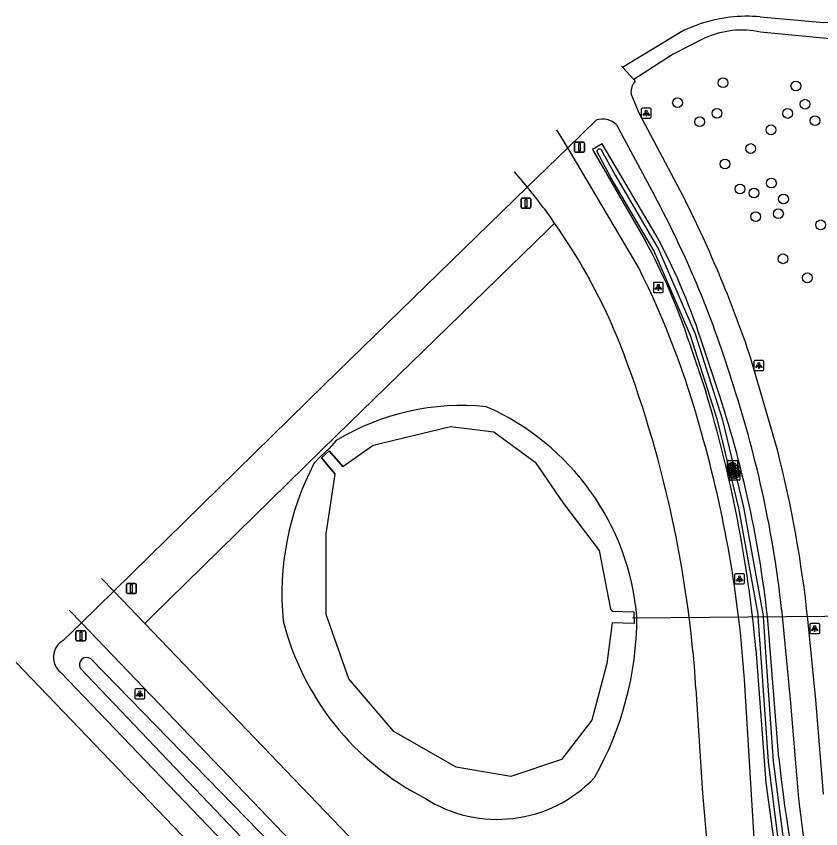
# Model space of a CAD drawing. Extents: x 155275 to 156263, y 382654 to 383635.
# Drawn here: x 155274.8 to 155355.2, y 383030.6 to 383111.9 of the extents above; entities that cross this region are included whole.
import ezdxf

# ---------------------------------------------------------------- set-up
doc = ezdxf.new("R2010")
doc.units = 0
for name, color, linetype in [('IMGEO_Berm_groen', 7, 'Continuous'), ('IMGEO_Boom', 7, 'Continuous'), ('IMGEO_Duiker', 7, 'Continuous'), ('IMGEO_Fietspad_gesloten', 7, 'Continuous'), ('IMGEO_Groenvoorziening', 7, 'Continuous'), ('IMGEO_Kolk', 7, 'Continuous'), ('IMGEO_Lichtpunt', 7, 'Continuous'), ('IMGEO_Meer_plas_ven_vijver', 7, 'Continuous'), ('IMGEO_Muur', 7, 'Continuous'), ('IMGEO_Rijbaan_regionaal_gesloten', 7, 'Continuous'), ('IMGEO_Verkeersbordpaal', 7, 'Continuous'), ('IMGEO_Voetpad_halfverhard', 7, 'Continuous'), ('IMGEO_Waterloop', 7, 'Continuous')]:
    doc.layers.add(name, color=color, linetype=linetype)

msp = doc.modelspace()

# ---------------------------------------------------------------- linework, layer by layer
at = {"layer": 'IMGEO_Berm_groen'}
for points in [[(155338.714, 383090.029), (155333.363, 383099.112), (155332.412, 383098.561), (155337.669, 383089.438)], [(155328.614, 383091.19), (155327.888, 383090.483), (155308.04, 383071.156), (155305.317, 383068.484), (155288.375, 383051.862), (155287.661, 383051.161)], [(155344.857, 383074.698), (155343.197, 383079.673)], [(155342.057, 383079.297), (155343.719, 383074.318)], [(155351.007, 383037.691), (155349.97, 383051.085)], [(155348.725, 383048.609), (155349.736, 383035.233), (155351.021, 383025.789)]]:
    msp.add_lwpolyline(points, dxfattribs=at)
for centre, radius, start, end in [((155286.203, 383061.149), 58.728, 18.00006, 28.79611), ((155286.261, 383061.174), 59.866, 17.9991, 28.81542), ((155238.911, 383039.397), 111.672, 6.00772, 18.42792), ((155221.004, 383037.081), 128.241, 5.15737, 16.87989), ((155509.458, 383055.049), 159.399, 186.2516, 193.16595)]:
    msp.add_arc(centre, radius, start, end, dxfattribs=at)
at = {"layer": 'IMGEO_Boom'}
for centre in [(155345.446, 383105.22), (155352.724, 383104.906), (155340.898, 383103.228), (155353.642, 383103.077), (155344.842, 383102.166), (155351.905, 383102.152), (155343.112, 383101.32), (155354.636, 383101.436), (155350.243, 383100.514), (155348.21, 383098.646), (155345.648, 383097.092), (155347.148, 383094.608), (155350.284, 383095.189), (155348.533, 383094.194), (155351.488, 383093.608), (155350.983, 383092.14), (155348.708, 383091.839), (155355.202, 383091.011), (155351.443, 383087.621), (155353.863, 383085.718)]:
    msp.add_circle(centre, 0.489, dxfattribs=at)
at = {"layer": 'IMGEO_Duiker'}
msp.add_lwpolyline([(155336.41, 383051.72), (155359.45, 383051.91), (155359.42, 383050.139)], dxfattribs=at)
at = {"layer": 'IMGEO_Fietspad_gesloten'}
for points in [[(155335.391, 383106.768), (155335.289, 383106.877)], [(155336.538, 383105.541), (155335.391, 383106.768)], [(155336.663, 383105.408), (155336.538, 383105.541)], [(155341.178, 383094.441), (155337.057, 383102.171), (155336.249, 383104.127)], [(155329.936, 383098.728), (155332.778, 383101.482)], [(155334.811, 383101.013), (155338.608, 383093.946)], [(155284.558, 383054.398), (155305.621, 383075.064), (155325.888, 383094.799)], [(155350.91, 383068.377), (155348.231, 383077.653)], [(155351.293, 383052.594), (155352.182, 383043.24), (155352.772, 383036.013)], [(155279.516, 383049.469), (155281.344, 383051.211)], [(155355.476, 383034.091), (155354.71, 383043.534), (155353.919, 383051.609)], [(155274.819, 383047.261), (155382.376, 382935.096)], [(155428.419, 382890.877), (155426.578, 382892.545), (155414.868, 382904.713), (155279.261, 383046.251)]]:
    msp.add_lwpolyline(points, dxfattribs=at)
for centre, radius, start, end in [((155338.063, 383104.248), 1.818, 140.36146, 183.81843), ((155333.412, 383099.588), 1.997, 45.51928, 108.49972), ((155231.028, 383038.289), 123.637, 18.5652, 27.01145), ((155246.386, 383044.632), 104.579, 16.78601, 28.1349), ((155241.675, 383040.649), 110.267, 6.21903, 18.06055), ((155234.852, 383038.897), 119.743, 6.09422, 14.25256), ((155280.481, 383047.773), 1.951, 119.63512, 231.30337), ((155465.128, 383045.683), 112.772, 184.91891, 191.39094)]:
    msp.add_arc(centre, radius, start, end, dxfattribs=at)
at = {"layer": 'IMGEO_Groenvoorziening'}
msp.add_lwpolyline([(155306.792, 383069.449), (155306.086, 383068.667), (155305.138, 383067.784), (155304.568, 383067.143)], dxfattribs=at)
for centre, radius, start, end in [((155319.376, 383048.61), 24.343, 84.33912, 121.12625), ((155311.604, 383049.637), 25.33, 4.78683, 66.32091), ((155329.483, 383054.097), 28.124, 152.36306, 185.46449), ((155328.074, 383058.151), 27.426, 194.20835, 242.99593), ((155303.867, 383051.925), 32.98, 330.64212, 359.69802), ((155322.884, 383044.991), 13.412, 237.21262, 316.48756)]:
    msp.add_arc(centre, radius, start, end, dxfattribs=at)
at = {"layer": 'IMGEO_Kolk'}
for p, q in [((155345.876, 383066.534), (155345.876, 383067.386)), ((155345.951, 383067.46), (155346.803, 383067.46)), ((155346.877, 383067.386), (155346.877, 383066.534)), ((155345.997, 383066.048), (155345.997, 383066.9)), ((155346.072, 383066.974), (155346.924, 383066.974)), ((155346.387, 383066.68), (155346.362, 383066.68)), ((155346.364, 383067.24), (155346.389, 383067.24)), ((155346.485, 383066.754), (155346.51, 383066.754)), ((155346.998, 383066.9), (155346.998, 383066.048)), ((155346.803, 383066.46), (155345.951, 383066.46)), ((155346.924, 383065.974), (155346.072, 383065.974)), ((155346.125, 383065.549), (155346.125, 383066.401)), ((155346.2, 383066.475), (155347.052, 383066.475)), ((155346.508, 383066.194), (155346.483, 383066.194)), ((155346.613, 383066.255), (155346.638, 383066.255)), ((155347.126, 383066.401), (155347.126, 383065.549)), ((155347.052, 383065.475), (155346.2, 383065.475)), ((155346.636, 383065.695), (155346.611, 383065.695))]:
    msp.add_line(p, q, dxfattribs=at)
for points in [[(155345.876, 383066.534), (155345.876, 383067.386)], [(155345.951, 383067.46), (155346.803, 383067.46)], [(155346.877, 383067.386), (155346.877, 383066.534)], [(155345.997, 383066.048), (155345.997, 383066.9)], [(155346.072, 383066.974), (155346.924, 383066.974)], [(155346.197, 383067.16), (155346.32, 383067.16), (155346.32, 383067.009), (155346.45, 383067.16), (155346.614, 383067.16), (155346.468, 383067.009), (155346.621, 383066.76), (155346.469, 383066.76), (155346.384, 383066.924), (155346.32, 383066.857), (155346.32, 383066.76), (155346.197, 383066.76), (155346.197, 383067.16)], [(155346.318, 383066.674), (155346.441, 383066.674), (155346.441, 383066.523), (155346.571, 383066.674), (155346.735, 383066.674), (155346.589, 383066.523), (155346.742, 383066.274), (155346.59, 383066.274), (155346.505, 383066.438), (155346.441, 383066.371), (155346.441, 383066.274), (155346.318, 383066.274), (155346.318, 383066.674)], [(155346.998, 383066.9), (155346.998, 383066.048)], [(155346.803, 383066.46), (155345.951, 383066.46)], [(155346.924, 383065.974), (155346.072, 383065.974)], [(155346.125, 383065.549), (155346.125, 383066.401)], [(155346.2, 383066.475), (155347.052, 383066.475)], [(155346.446, 383066.175), (155346.569, 383066.175), (155346.569, 383066.024), (155346.699, 383066.175), (155346.863, 383066.175), (155346.717, 383066.024), (155346.87, 383065.775), (155346.718, 383065.775), (155346.633, 383065.939), (155346.569, 383065.872), (155346.569, 383065.775), (155346.446, 383065.775), (155346.446, 383066.175)], [(155347.126, 383066.401), (155347.126, 383065.549)], [(155347.052, 383065.475), (155346.2, 383065.475)]]:
    msp.add_lwpolyline(points, dxfattribs=at)
for centre, start, end in [((155345.953, 383067.384), 91.55205, 178.44795), ((155345.953, 383067.384), 91.55205, 178.44795), ((155346.801, 383067.384), 1.55205, 88.44795), ((155346.801, 383067.384), 1.55205, 88.44795), ((155345.953, 383066.536), 181.55205, 268.44795), ((155345.953, 383066.536), 181.55205, 268.44795), ((155346.074, 383066.898), 91.55205, 178.44795), ((155346.074, 383066.898), 91.55205, 178.44795), ((155346.801, 383066.536), 271.55205, 358.44795), ((155346.801, 383066.536), 271.55205, 358.44795), ((155346.922, 383066.898), 1.55205, 88.44795), ((155346.922, 383066.898), 1.55205, 88.44795), ((155346.074, 383066.05), 181.55205, 268.44795), ((155346.074, 383066.05), 181.55205, 268.44795), ((155346.202, 383066.399), 91.55205, 178.44795), ((155346.202, 383066.399), 91.55205, 178.44795), ((155346.922, 383066.05), 271.55205, 358.44795), ((155346.922, 383066.05), 271.55205, 358.44795), ((155347.05, 383066.399), 1.55205, 88.44795), ((155347.05, 383066.399), 1.55205, 88.44795), ((155346.202, 383065.551), 181.55205, 268.44795), ((155346.202, 383065.551), 181.55205, 268.44795), ((155347.05, 383065.551), 271.55205, 358.44795), ((155347.05, 383065.551), 271.55205, 358.44795)]:
    msp.add_arc(centre, 0.0765, start, end, dxfattribs=at)
for centre, major_axis, ratio, start_param, end_param in [((155346.363, 383066.96), (-0.387, 0.002), 0.722429, 4.712389, 7.853982), ((155346.484, 383066.474), (-0.387, 0.002), 0.722429, 4.712389, 7.853982), ((155346.388, 383066.96), (-0.39, 0.002), 0.717154, 1.570796, 4.712389), ((155346.509, 383066.474), (-0.39, 0.002), 0.717154, 1.570796, 4.712389), ((155346.612, 383065.975), (-0.387, 0.002), 0.722429, 4.712389, 7.853982), ((155346.637, 383065.975), (-0.39, 0.002), 0.717154, 1.570796, 4.712389)]:
    msp.add_ellipse(centre, major_axis=major_axis, ratio=ratio, start_param=start_param, end_param=end_param, dxfattribs=at)
at = {"layer": 'IMGEO_Lichtpunt'}
for p, q in [((155337.277, 383102.572), (155337.277, 383101.765)), ((155337.277, 383102.572), (155337.277, 383101.765)), ((155338.179, 383102.667), (155337.371, 383102.667)), ((155338.179, 383102.667), (155337.371, 383102.667)), ((155338.273, 383101.765), (155338.273, 383102.572)), ((155338.273, 383101.765), (155338.273, 383102.572)), ((155337.371, 383101.671), (155338.179, 383101.671)), ((155337.371, 383101.671), (155338.179, 383101.671)), ((155339.383, 383085.264), (155338.575, 383085.264)), ((155339.383, 383085.264), (155338.575, 383085.264)), ((155338.481, 383085.169), (155338.481, 383084.362)), ((155338.481, 383085.169), (155338.481, 383084.362)), ((155339.477, 383084.362), (155339.477, 383085.169)), ((155339.477, 383084.362), (155339.477, 383085.169)), ((155338.575, 383084.268), (155339.383, 383084.268)), ((155338.575, 383084.268), (155339.383, 383084.268)), ((155348.53, 383077.366), (155348.53, 383076.559)), ((155348.53, 383077.366), (155348.53, 383076.559)), ((155349.432, 383077.461), (155348.624, 383077.461)), ((155349.432, 383077.461), (155348.624, 383077.461)), ((155349.526, 383076.559), (155349.526, 383077.366)), ((155349.526, 383076.559), (155349.526, 383077.366)), ((155348.624, 383076.465), (155349.432, 383076.465)), ((155348.624, 383076.465), (155349.432, 383076.465)), ((155346.588, 383056.017), (155346.588, 383055.21)), ((155346.588, 383056.017), (155346.588, 383055.21)), ((155347.49, 383056.112), (155346.682, 383056.112)), ((155347.49, 383056.112), (155346.682, 383056.112)), ((155347.584, 383055.21), (155347.584, 383056.017)), ((155347.584, 383055.21), (155347.584, 383056.017)), ((155346.682, 383055.116), (155347.49, 383055.116)), ((155346.682, 383055.116), (155347.49, 383055.116)), ((155355.008, 383051.161), (155354.2, 383051.161)), ((155355.008, 383051.161), (155354.2, 383051.161)), ((155354.106, 383051.066), (155354.106, 383050.259)), ((155354.106, 383051.066), (155354.106, 383050.259)), ((155355.102, 383050.259), (155355.102, 383051.066)), ((155355.102, 383050.259), (155355.102, 383051.066)), ((155354.2, 383050.165), (155355.008, 383050.165)), ((155354.2, 383050.165), (155355.008, 383050.165)), ((155287.565, 383044.626), (155286.757, 383044.626)), ((155287.565, 383044.626), (155286.757, 383044.626)), ((155286.663, 383044.531), (155286.663, 383043.724)), ((155286.663, 383044.531), (155286.663, 383043.724)), ((155287.659, 383043.724), (155287.659, 383044.531)), ((155287.659, 383043.724), (155287.659, 383044.531)), ((155286.757, 383043.63), (155287.565, 383043.63)), ((155286.757, 383043.63), (155287.565, 383043.63))]:
    msp.add_line(p, q, dxfattribs=at)
for points in [[(155337.651, 383102.236), (155337.69, 383102.208), (155337.502, 383101.946), (155337.464, 383101.973), (155337.651, 383102.236)], [(155337.753, 383102.188), (155337.8, 383102.188), (155337.8, 383101.866), (155337.753, 383101.866), (155337.753, 383102.188)], [(155337.863, 383102.208), (155337.901, 383102.235), (155338.088, 383101.973), (155338.049, 383101.945), (155337.863, 383102.208)], [(155338.855, 383084.833), (155338.894, 383084.805), (155338.706, 383084.543), (155338.668, 383084.57), (155338.855, 383084.833)], [(155338.957, 383084.785), (155339.004, 383084.785), (155339.004, 383084.463), (155338.957, 383084.463), (155338.957, 383084.785)], [(155339.067, 383084.805), (155339.105, 383084.832), (155339.292, 383084.57), (155339.253, 383084.542), (155339.067, 383084.805)], [(155348.904, 383077.03), (155348.943, 383077.002), (155348.755, 383076.74), (155348.717, 383076.767), (155348.904, 383077.03)], [(155349.006, 383076.982), (155349.053, 383076.982), (155349.053, 383076.66), (155349.006, 383076.66), (155349.006, 383076.982)], [(155349.116, 383077.002), (155349.154, 383077.029), (155349.341, 383076.767), (155349.302, 383076.739), (155349.116, 383077.002)], [(155346.962, 383055.681), (155347.001, 383055.653), (155346.813, 383055.391), (155346.775, 383055.418), (155346.962, 383055.681)], [(155347.064, 383055.633), (155347.111, 383055.633), (155347.111, 383055.311), (155347.064, 383055.311), (155347.064, 383055.633)], [(155347.174, 383055.653), (155347.212, 383055.68), (155347.399, 383055.418), (155347.36, 383055.39), (155347.174, 383055.653)], [(155354.48, 383050.73), (155354.519, 383050.702), (155354.331, 383050.44), (155354.293, 383050.467), (155354.48, 383050.73)], [(155354.582, 383050.682), (155354.629, 383050.682), (155354.629, 383050.36), (155354.582, 383050.36), (155354.582, 383050.682)], [(155354.692, 383050.702), (155354.73, 383050.729), (155354.917, 383050.467), (155354.878, 383050.439), (155354.692, 383050.702)], [(155287.037, 383044.195), (155287.076, 383044.167), (155286.888, 383043.905), (155286.85, 383043.932), (155287.037, 383044.195)], [(155287.139, 383044.147), (155287.186, 383044.147), (155287.186, 383043.825), (155287.139, 383043.825), (155287.139, 383044.147)], [(155287.249, 383044.167), (155287.287, 383044.194), (155287.474, 383043.932), (155287.435, 383043.904), (155287.249, 383044.167)]]:
    msp.add_lwpolyline(points, dxfattribs=at)
for centre in [(155337.776, 383102.37), (155338.98, 383084.967), (155349.029, 383077.164), (155347.087, 383055.815), (155354.605, 383050.864), (155287.162, 383044.329)]:
    msp.add_circle(centre, 0.0994, dxfattribs=at)
for centre, start, end in [((155337.371, 383102.572), 90, 180), ((155337.371, 383102.572), 90, 180), ((155338.179, 383102.572), 0, 90), ((155338.179, 383102.572), 0, 90), ((155337.371, 383101.765), 180, 270), ((155337.371, 383101.765), 180, 270), ((155338.179, 383101.765), 270, 0), ((155338.179, 383101.765), 270, 360), ((155338.575, 383085.169), 90, 180), ((155338.575, 383085.169), 90, 180), ((155339.383, 383085.169), 0, 90), ((155339.383, 383085.169), 0, 90), ((155338.575, 383084.362), 180, 270), ((155338.575, 383084.362), 180, 270), ((155339.383, 383084.362), 270, 0), ((155339.383, 383084.362), 270, 360), ((155348.624, 383077.366), 90, 180), ((155348.624, 383077.366), 90, 180), ((155349.432, 383077.366), 0, 90), ((155349.432, 383077.366), 0, 90), ((155348.624, 383076.559), 180, 270), ((155348.624, 383076.559), 180, 270), ((155349.432, 383076.559), 270, 0), ((155349.432, 383076.559), 270, 360), ((155346.682, 383056.017), 90, 180), ((155346.682, 383056.017), 90, 180), ((155347.49, 383056.017), 0, 90), ((155347.49, 383056.017), 0, 90), ((155346.682, 383055.21), 180, 270), ((155346.682, 383055.21), 180, 270), ((155347.49, 383055.21), 270, 0), ((155347.49, 383055.21), 270, 360), ((155354.2, 383051.066), 90, 180), ((155354.2, 383051.066), 90, 180), ((155355.008, 383051.066), 0, 90), ((155355.008, 383051.066), 0, 90), ((155354.2, 383050.259), 180, 270), ((155354.2, 383050.259), 180, 270), ((155355.008, 383050.259), 270, 0), ((155355.008, 383050.259), 270, 360), ((155286.757, 383044.531), 90, 180), ((155286.757, 383044.531), 90, 180), ((155287.565, 383044.531), 0, 90), ((155287.565, 383044.531), 0, 90), ((155286.757, 383043.724), 180, 270), ((155286.757, 383043.724), 180, 270), ((155287.565, 383043.724), 270, 0), ((155287.565, 383043.724), 270, 360)]:
    msp.add_arc(centre, 0.0946, start, end, dxfattribs=at)
at = {"layer": 'IMGEO_Meer_plas_ven_vijver'}
msp.add_lwpolyline([(155305.784, 383060.139), (155306.697, 383066.096), (155305.33, 383067.709), (155306.099, 383068.407), (155307.466, 383066.862), (155310.49, 383068.987), (155318.208, 383070.87), (155322.539, 383070.305), (155326.681, 383067.293), (155329.505, 383063.151), (155333.082, 383058.445), (155334.212, 383052.609), (155334.352, 383052.408), (155336.517, 383052.33), (155336.56, 383051.152), (155334.376, 383051.218), (155333.835, 383047.149), (155332.329, 383041.501), (155329.317, 383037.548), (155324.234, 383035.854), (155318.774, 383036.795), (155312.561, 383040.372), (155308.043, 383045.643), (155305.784, 383052.044), (155305.784, 383060.139)], dxfattribs=at)
at = {"layer": 'IMGEO_Muur'}
for points in [[(155307.466, 383066.862), (155306.099, 383068.407), (155305.33, 383067.709), (155306.697, 383066.096)], [(155334.352, 383052.408), (155336.517, 383052.33), (155336.56, 383051.152), (155334.376, 383051.218)]]:
    msp.add_lwpolyline(points, dxfattribs=at)
at = {"layer": 'IMGEO_Rijbaan_regionaal_gesloten'}
for points in [[(155329.936, 383098.728), (155328.838, 383100.517)], [(155325.888, 383094.799), (155329.936, 383098.728)], [(155337.026, 383086.723), (155329.936, 383098.728)], [(155324.562, 383096.302), (155325.888, 383094.799)], [(155284.558, 383054.398), (155283.343, 383055.665)], [(155281.344, 383051.211), (155284.558, 383054.398)], [(155287.661, 383051.161), (155284.558, 383054.398)], [(155280.12, 383052.488), (155281.344, 383051.211)], [(155281.344, 383051.211), (155437.275, 382888.537)], [(155450.038, 382881.825), (155447.09, 382884.981), (155442.782, 382889.374), (155287.661, 383051.161)], [(155348.632, 383028.592), (155347.585, 383045.57)], [(155342.743, 383044.642), (155343.396, 383034.181), (155343.878, 383028.484), (155344.181, 383025.581), (155344.402, 383025.585)]]:
    msp.add_lwpolyline(points, dxfattribs=at)
for centre, radius, start, end in [((155279.259, 383056.745), 60.186, 34.91167, 39.2183), ((155278.974, 383056.499), 60.56, 21.88848, 34.948), ((155257.177, 383046.948), 89.207, 15.12466, 26.47909), ((155226.22, 383037.062), 116.769, 3.72198, 21.08816), ((155228.048, 383037.465), 119.811, 3.87882, 15.86789)]:
    msp.add_arc(centre, radius, start, end, dxfattribs=at)
at = {"layer": 'IMGEO_Verkeersbordpaal'}
for p, q in [((155330.611, 383098.387), (155330.611, 383099.187)), ((155330.611, 383099.187), (155330.611, 383098.387)), ((155330.711, 383099.287), (155331.501, 383099.287)), ((155331.501, 383099.287), (155330.711, 383099.287)), ((155331.601, 383099.187), (155331.601, 383098.387)), ((155331.601, 383098.387), (155331.601, 383099.187)), ((155331.501, 383098.287), (155330.711, 383098.287)), ((155330.711, 383098.287), (155331.501, 383098.287)), ((155325.257, 383092.788), (155325.257, 383093.588)), ((155325.257, 383093.588), (155325.257, 383092.788)), ((155325.357, 383093.688), (155326.147, 383093.688)), ((155326.147, 383093.688), (155325.357, 383093.688)), ((155326.247, 383093.588), (155326.247, 383092.788)), ((155326.247, 383092.788), (155326.247, 383093.588)), ((155326.147, 383092.688), (155325.357, 383092.688)), ((155325.357, 383092.688), (155326.147, 383092.688)), ((155285.826, 383054.247), (155285.826, 383055.047)), ((155285.826, 383055.047), (155285.826, 383054.247)), ((155285.926, 383055.147), (155286.716, 383055.147)), ((155286.716, 383055.147), (155285.926, 383055.147)), ((155286.816, 383055.047), (155286.816, 383054.247)), ((155286.816, 383054.247), (155286.816, 383055.047)), ((155286.716, 383054.147), (155285.926, 383054.147)), ((155285.926, 383054.147), (155286.716, 383054.147)), ((155280.785, 383049.518), (155280.785, 383050.318)), ((155280.785, 383050.318), (155280.785, 383049.518)), ((155280.885, 383050.418), (155281.675, 383050.418)), ((155281.675, 383050.418), (155280.885, 383050.418)), ((155281.775, 383050.318), (155281.775, 383049.518)), ((155281.775, 383049.518), (155281.775, 383050.318)), ((155281.675, 383049.418), (155280.885, 383049.418)), ((155280.885, 383049.418), (155281.675, 383049.418))]:
    msp.add_line(p, q, dxfattribs=at)
for points in [[(155331.031, 383099.162), (155331.181, 383099.162), (155331.181, 383098.412), (155331.031, 383098.412), (155331.031, 383099.162)], [(155325.677, 383093.563), (155325.827, 383093.563), (155325.827, 383092.813), (155325.677, 383092.813), (155325.677, 383093.563)], [(155286.246, 383055.022), (155286.396, 383055.022), (155286.396, 383054.272), (155286.246, 383054.272), (155286.246, 383055.022)], [(155281.205, 383050.293), (155281.355, 383050.293), (155281.355, 383049.543), (155281.205, 383049.543), (155281.205, 383050.293)]]:
    msp.add_lwpolyline(points, dxfattribs=at)
for centre, start, end in [((155330.711, 383099.187), 90, 180), ((155330.711, 383099.187), 90, 180), ((155331.501, 383099.187), 0, 90), ((155331.501, 383099.187), 360, 90), ((155330.711, 383098.387), 180, 270), ((155330.711, 383098.387), 180, 270), ((155331.501, 383098.387), 270, 0), ((155331.501, 383098.387), 270, 0), ((155325.357, 383093.588), 90, 180), ((155325.357, 383093.588), 90, 180), ((155326.147, 383093.588), 0, 90), ((155326.147, 383093.588), 360, 90), ((155325.357, 383092.788), 180, 270), ((155325.357, 383092.788), 180, 270), ((155326.147, 383092.788), 270, 0), ((155326.147, 383092.788), 270, 0), ((155285.926, 383055.047), 90, 180), ((155285.926, 383055.047), 90, 180), ((155286.716, 383055.047), 0, 90), ((155286.716, 383055.047), 360, 90), ((155285.926, 383054.247), 180, 270), ((155285.926, 383054.247), 180, 270), ((155286.716, 383054.247), 270, 0), ((155286.716, 383054.247), 270, 0), ((155280.885, 383050.318), 90, 180), ((155280.885, 383050.318), 90, 180), ((155281.675, 383050.318), 0, 90), ((155281.675, 383050.318), 360, 90), ((155280.885, 383049.518), 180, 270), ((155280.885, 383049.518), 180, 270), ((155281.675, 383049.518), 270, 0), ((155281.675, 383049.518), 270, 0)]:
    msp.add_arc(centre, 0.1, start, end, dxfattribs=at)
at = {"layer": 'IMGEO_Voetpad_halfverhard'}
for points in [[(155349.161, 383111.811), (155355.498, 383111.246), (155367.771, 383111.277)], [(155335.391, 383106.768), (155341.496, 383110.482), (155343.138, 383111.104)], [(155343.601, 383109.668), (155340.469, 383108.089), (155336.538, 383105.541)], [(155367.89, 383109.681), (155356.477, 383109.583), (155349.205, 383110.277)]]:
    msp.add_lwpolyline(points, dxfattribs=at)
for centre, radius, start, end in [((155347.84, 383097.056), 14.814, 84.88423, 108.50563), ((155347.304, 383101.678), 8.807, 77.53641, 114.86785)]:
    msp.add_arc(centre, radius, start, end, dxfattribs=at)
at = {"layer": 'IMGEO_Waterloop'}
for points in [[(155351.064, 383028.791), (155349.977, 383037.362), (155349.248, 383047.748), (155348.962, 383051.824), (155348.946, 383052.052), (155347.034, 383062.679), (155344.887, 383071.486), (155342.21, 383079.944), (155338.568, 383088.374), (155334.244, 383095.747), (155332.856, 383098.305), (155332.869, 383098.426), (155332.886, 383098.481), (155332.918, 383098.536), (155332.956, 383098.571), (155333.009, 383098.6), (155333.068, 383098.616), (155333.12, 383098.617), (155333.232, 383098.57), (155334.666, 383095.985), (155339, 383088.593), (155342.664, 383080.113), (155345.353, 383071.617), (155347.507, 383062.78), (155349.427, 383052.112), (155349.447, 383051.828), (155349.731, 383047.782), (155350.459, 383037.41), (155351.542, 383028.864)], [(155281.253, 383046.66), (155304.78, 383021.924), (155383.699, 382939.465), (155415.416, 382906.833), (155425.49, 382896.737), (155426.247, 382897.413), (155416.528, 382907.651), (155302.997, 383026.374), (155282.267, 383047.629)]]:
    msp.add_lwpolyline(points, dxfattribs=at)
msp.add_arc((155281.842, 383047.059), 0.711, 53.32504, 214.07499, dxfattribs=at)

doc.saveas('drawing.dxf')
